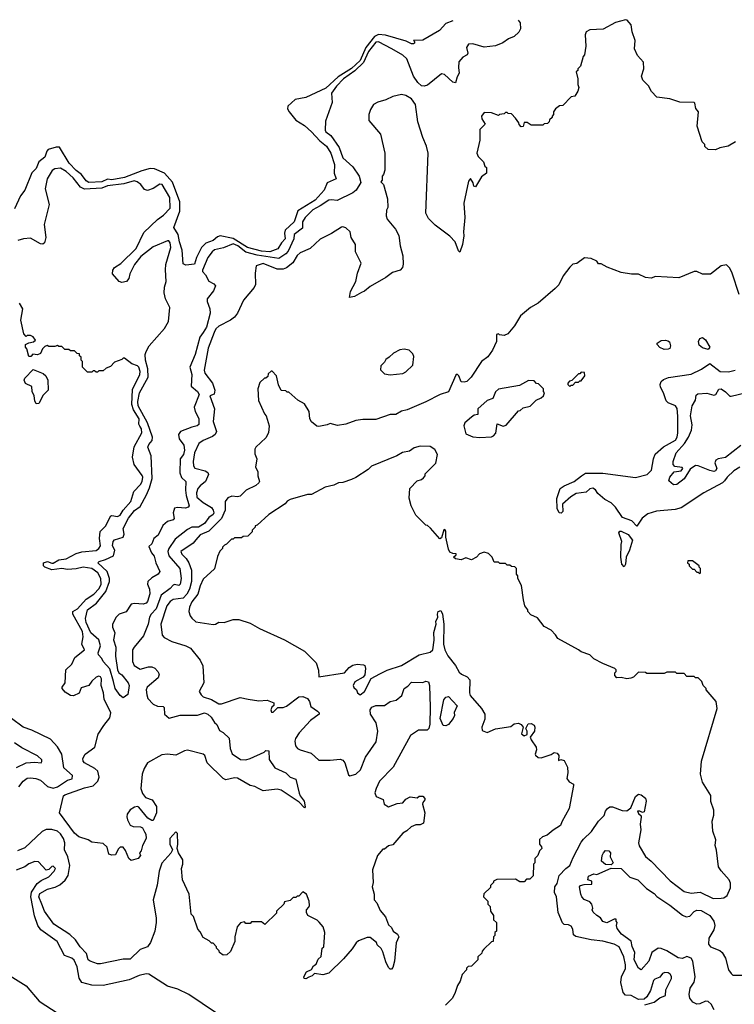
# Model space of a CAD drawing. Extents: x 2210602 to 2357277, y 510288 to 673808.
# Tile 436 of 464: x 2301990 to 2306997, y 662763 to 669660. Entities that reach past the tile are written whole.
import ezdxf

# ---------------------------------------------------------------- set-up
doc = ezdxf.new("R2010")
doc.units = 0

msp = doc.modelspace()

# ---------------------------------------------------------------- linework, layer by layer
at = {"layer": '0CON05XD'}
for points in [[(2305024.3, 669652.1), (2304975, 669633.8), (2304930.8, 669585), (2304815, 669516), (2304750, 669515), (2304757.5, 669507.5), (2304757.5, 669495), (2304749.3, 669490.7), (2304735, 669490), (2304698.8, 669508.8), (2304552.5, 669552.5), (2304505, 669556.5), (2304475, 669542.5), (2304415, 669465.4), (2304376, 669375), (2304315, 669318.4), (2304220.7, 669259.3), (2304135, 669179.4), (2303995, 669115.5), (2303919.3, 669100.7), (2303868, 669055), (2303867.5, 669035), (2303877.1, 669015), (2303925.3, 668955.3), (2303985, 668918.9), (2304034.5, 668875), (2304092.2, 668812.2), (2304138.9, 668775), (2304169.4, 668725), (2304196.9, 668645), (2304192.5, 668585), (2304207.5, 668545), (2304143.6, 668516.4), (2304123.8, 668465), (2304059.2, 668395), (2303939.1, 668320.9), (2303912.7, 668245), (2303849.6, 668185), (2303844.4, 668165), (2303850.9, 668125), (2303823.6, 668096.4), (2303798.5, 668055), (2303743.3, 668035), (2303685, 668037.5), (2303585, 668064.8), (2303485, 668126.6), (2303395, 668145.4), (2303375, 668138.2), (2303345, 668112.7), (2303294.8, 668095.2), (2303264.2, 668064.2), (2303229.6, 667995), (2303215, 667948.6), (2303155, 667941.1), (2303135, 667950), (2303129.4, 668045), (2303109.7, 668105), (2303101.2, 668155), (2303070.8, 668205), (2303112, 668318), (2303111.3, 668385), (2303061.1, 668521.1), (2303005, 668584.7), (2302935, 668615.6), (2302905, 668616.7), (2302845, 668602.4), (2302724, 668555), (2302635, 668539.3), (2302605, 668542.1), (2302565, 668524.7), (2302475, 668520.4), (2302455, 668531.9), (2302423.9, 668575), (2302385, 668603.5), (2302335.4, 668655), (2302267.8, 668767.8), (2302245, 668767.5), (2302190.4, 668749.6), (2302180.8, 668739.2), (2302165, 668698), (2302124.2, 668665), (2302105, 668617.5), (2302075, 668587.5), (2302026.7, 668465), (2301994.3, 668425.7), (2301953.8, 668335)], [(2305482, 669656.1), (2305496.9, 669636.9), (2305499.4, 669595), (2305487.1, 669572.9), (2305455, 669541.2), (2305415, 669526.7), (2305375, 669497.5), (2305325, 669476.7), (2305245, 669467.5), (2305165, 669490), (2305135, 669487.5), (2305120, 669465), (2305130, 669425), (2305126.1, 669413.9), (2305095, 669396.7), (2305067.5, 669365), (2305063.8, 669325), (2305070, 669285), (2305055, 669260), (2305043.3, 669216.7), (2305025, 669222.5), (2304967.1, 669275), (2304945, 669280), (2304848.1, 669201.9), (2304825, 669193.5), (2304805, 669196.1), (2304779.5, 669219.5), (2304750, 669265), (2304701.5, 669385), (2304675, 669410.5), (2304596.7, 669456.7), (2304505, 669504), (2304485, 669502.5), (2304435, 669436.4), (2304399.4, 669360.6), (2304338.8, 669301.2), (2304258.8, 669245), (2304210.8, 669195), (2304175.5, 669145), (2304179.3, 669080.7), (2304131.7, 668948.3), (2304129.4, 668885), (2304135, 668874.4), (2304169.1, 668849.1), (2304227.5, 668765), (2304255, 668692.9), (2304325, 668628.6), (2304367.6, 668565), (2304380.2, 668519.8), (2304347.1, 668465), (2304325, 668447.4), (2304215, 668394.6), (2304175, 668399.2), (2304155, 668395.4), (2304095.5, 668355), (2304045, 668329.2), (2303990, 668275), (2303972.5, 668245), (2303970.8, 668199.2), (2303913.8, 668156.2), (2303910.4, 668125), (2303870.8, 668039.2), (2303855, 668020), (2303805, 667988.2), (2303655, 668011.2), (2303575, 668032.4), (2303518.1, 668075), (2303485, 668089.6), (2303417.3, 668062.7), (2303355, 668047.3), (2303338.1, 668035), (2303308.5, 667995), (2303270, 667905), (2303270.6, 667895), (2303291.9, 667871.9), (2303315, 667828.1), (2303350, 667810), (2303360.8, 667795), (2303348.9, 667761.1), (2303302.7, 667705), (2303302.7, 667685), (2303321.8, 667635), (2303323.6, 667605), (2303298.2, 667505), (2303275, 667468.9), (2303251.6, 667435), (2303219.1, 667315), (2303182.1, 667225), (2303195.9, 667175), (2303191.9, 667091.9), (2303235.7, 667055), (2303246.7, 667035), (2303212.9, 666945), (2303218.5, 666915), (2303244.2, 666865.8), (2303246, 666825), (2303234.3, 666815.7), (2303195, 666806.7), (2303116.7, 666775), (2303103.3, 666755), (2303108.1, 666725), (2303139.1, 666679.1), (2303143.9, 666645), (2303137.1, 666615), (2303113.9, 666585), (2303111.4, 666485), (2303123.9, 666453.9), (2303154, 666425), (2303151.4, 666365), (2303156.6, 666326.6), (2303178, 666255), (2303170, 666245), (2303151.3, 666238.7), (2303095, 666242.2), (2303075, 666237.5), (2303064.5, 666205), (2303072, 666165), (2303064.3, 666155.7), (2303025, 666145.5), (2302993.9, 666116.1), (2302960.6, 666049.4), (2302930.5, 666025), (2302915, 665987.5), (2302895, 665970), (2302912.9, 665925), (2302931.7, 665901.7), (2302944.5, 665854.5), (2302970.8, 665795), (2302961.2, 665775), (2302915, 665751.2), (2302888.8, 665725), (2302886, 665705), (2302899.8, 665669.8), (2302902.6, 665637.4), (2302886.5, 665585), (2302875, 665573.5), (2302855, 665566.5), (2302795, 665570), (2302770, 665565), (2302736.8, 665513.2), (2302687.5, 665495), (2302665, 665473.8), (2302640.8, 665425), (2302640.8, 665405), (2302655.5, 665365), (2302646.5, 665315), (2302664.6, 665265), (2302662.2, 665202.2), (2302675.6, 665105), (2302683.8, 665085), (2302705, 665071.2), (2302750.8, 665015), (2302757.1, 664995), (2302747.3, 664932.7), (2302715, 664910), (2302692.9, 664925), (2302658.2, 664975), (2302647.9, 665025), (2302622.5, 665112.5), (2302573.8, 665165), (2302565.6, 665185.6), (2302541.2, 665211.2), (2302540, 665225), (2302556.9, 665275), (2302543.5, 665315), (2302489.1, 665365), (2302455, 665437.5), (2302450, 665465), (2302463.8, 665525), (2302527.1, 665572.9), (2302593.1, 665655), (2302619.7, 665725), (2302619.3, 665745), (2302602.3, 665795), (2302537.5, 665855), (2302546.2, 665865), (2302592.2, 665877.8), (2302646.7, 665903.3), (2302655.6, 665945), (2302641.2, 665975), (2302644.1, 666005.9), (2302655, 666015.6), (2302715, 666035.8), (2302722.1, 666055), (2302713.9, 666095), (2302751.9, 666168.1), (2302795, 666221.8), (2302835, 666248.8), (2302878.2, 666331.8), (2302900.3, 666379.7), (2302917.1, 666445), (2302911.2, 666605), (2302887.7, 666665), (2302893.8, 666685), (2302917.9, 666712.1), (2302921.2, 666735), (2302884.4, 666835), (2302820.7, 666955), (2302817.8, 666985), (2302828.5, 667045), (2302890, 667155), (2302887.9, 667215), (2302871.6, 667275), (2302870.2, 667315), (2302876.2, 667335), (2302897.2, 667375), (2303005, 667496.2), (2303033.3, 667545), (2303042.4, 667645), (2303011.6, 667705), (2303003.1, 667746.9), (2303004.3, 667785.7), (2303016.2, 667825), (2303012.3, 667907.7), (2303014.7, 667945), (2303048.2, 668065), (2303045, 668098), (2303035, 668110), (2303025, 668111.8), (2302925, 668069.4), (2302837.9, 668002.1), (2302794.3, 667945.7), (2302761.2, 667878.8), (2302753.9, 667846.1), (2302737.5, 667825), (2302705, 667820), (2302686.4, 667826.4), (2302640.7, 667880.7), (2302643.3, 667905), (2302655, 667923.3), (2302697.7, 667952.3), (2302805, 668056.2), (2302859.7, 668170.3), (2302955, 668260.8), (2302998.6, 668291.4), (2303045, 668340), (2303042.2, 668415), (2302989.2, 668505), (2302972.2, 668507.8), (2302925, 668477.5), (2302885, 668464.2), (2302865, 668470), (2302839.2, 668505), (2302814, 668525), (2302791.2, 668531.2), (2302719.5, 668510.5), (2302605, 668497.2), (2302565, 668480.7), (2302445, 668472.4), (2302416.8, 668486.8), (2302365, 668552.5), (2302315, 668596.2), (2302275, 668618.9), (2302235, 668615.6), (2302217.4, 668602.6), (2302183.3, 668545), (2302167.5, 668475), (2302197.5, 668365), (2302160.8, 668225), (2302173.3, 668135), (2302163, 668097), (2302151.7, 668088.3), (2302135, 668090), (2302065, 668130), (2302015.9, 668125.9), (2301975.7, 668114.3)], [(2307005, 668803.3), (2306955, 668773.3), (2306895, 668762.5), (2306865, 668747.5), (2306815, 668750), (2306791.7, 668771.7), (2306790, 668785), (2306772.5, 668805), (2306737.5, 668915), (2306747.5, 669015), (2306728.3, 669038.3), (2306720, 669075), (2306715, 669080), (2306615, 669082.5), (2306545, 669106.7), (2306455, 669117.5), (2306417.7, 669157.7), (2306397.1, 669197.1), (2306356.4, 669236.4), (2306347.5, 669265), (2306362.5, 669315), (2306361.7, 669361.7), (2306320, 669410), (2306297.5, 669455), (2306302.5, 669515), (2306281.2, 669575), (2306273.9, 669623.9), (2306246.4, 669656.4), (2306235, 669660), (2306165, 669639.2), (2306077.3, 669592.7), (2305985, 669588.8), (2305960, 669575), (2305951.2, 669555), (2305956.7, 669475), (2305947, 669413), (2305938.3, 669401.7), (2305920, 669335), (2305900, 669315), (2305900, 669305), (2305890, 669295), (2305900, 669245), (2305900, 669205), (2305907.5, 669185), (2305901.7, 669158.3), (2305880, 669125), (2305855, 669120), (2305795, 669060), (2305773, 669057), (2305743.6, 669036.4), (2305730, 669015), (2305730, 668995), (2305720, 668985), (2305720, 668975), (2305701.7, 668958.3), (2305700, 668945), (2305688.3, 668931.7), (2305665, 668930), (2305655, 668920), (2305575, 668920), (2305545, 668940), (2305525, 668940), (2305518.3, 668911.7), (2305505, 668910), (2305490, 668925), (2305488.3, 668938.3), (2305465, 668970)], [(2305465, 668970), (2305435, 669000), (2305413, 669003), (2305405, 669010), (2305395, 669010), (2305385, 669000), (2305353, 668997), (2305345, 668990), (2305296.4, 669006.4), (2305245, 669010), (2305225.8, 668985), (2305227.5, 668965), (2305250.7, 668929.3), (2305215, 668890), (2305213.3, 668815), (2305192.5, 668725), (2305201.7, 668701.7), (2305240, 668665), (2305250, 668635), (2305260, 668625), (2305260, 668585), (2305225, 668560), (2305185, 668490), (2305173, 668493), (2305167, 668517), (2305148.3, 668548.3), (2305135, 668530), (2305102.5, 668375), (2305108, 668275), (2305098.8, 668175), (2305101.2, 668145), (2305093.3, 668085), (2305075, 668032.5), (2305065, 668040), (2305042.5, 668105), (2305005, 668142.5), (2304900.5, 668220.5), (2304855, 668267.5), (2304836.7, 668305), (2304853.3, 668725), (2304841.2, 668775), (2304814.2, 668834.2), (2304778.9, 668945), (2304763.8, 669065), (2304735.9, 669105.9), (2304695, 669130), (2304665, 669136.7), (2304605, 669122.5), (2304555, 669097.5), (2304498.3, 669081.7), (2304470, 669065), (2304448.3, 669031.7), (2304437.5, 668995), (2304437.5, 668955), (2304517, 668857), (2304547.5, 668725), (2304547.5, 668605), (2304540, 668575), (2304530, 668565), (2304530, 668535), (2304520, 668525), (2304540, 668505), (2304567.5, 668405), (2304570, 668345), (2304560, 668325), (2304556.7, 668285), (2304565, 668262.5), (2304622.7, 668192.7), (2304647.4, 668147.4), (2304655.8, 668075), (2304674.2, 668005), (2304677.3, 667947.3), (2304672.5, 667925), (2304655, 667906), (2304601.7, 667888.3), (2304555, 667854.2), (2304445, 667790), (2304405, 667757.5), (2304385, 667749.5), (2304335, 667720), (2304300, 667715), (2304308.8, 667755), (2304345.8, 667825), (2304358, 667885), (2304382.5, 667955), (2304342.5, 668035), (2304342.5, 668085), (2304313.3, 668135), (2304306.7, 668175), (2304275, 668202.5), (2304255, 668210), (2304245, 668207.5), (2304175, 668162.5), (2304096.4, 668123.6), (2304025, 668057.5), (2303955, 668027.5), (2303935, 668008.8), (2303903.2, 667956.8), (2303859.1, 667920.9), (2303835, 667912.9), (2303795, 667911.5), (2303695, 667951.4), (2303647.5, 667935), (2303640, 667885), (2303642.5, 667805), (2303632.5, 667785), (2303557.5, 667695), (2303516.7, 667605), (2303493.9, 667576.1), (2303467.5, 667555), (2303385, 667512), (2303365, 667494), (2303352.2, 667467.8), (2303310.6, 667359.4), (2303282.5, 667205), (2303286.7, 667185), (2303340, 667115), (2303357.1, 667065), (2303352.7, 667037.3), (2303322.9, 667025), (2303355.5, 666935), (2303345.8, 666844.2), (2303369.4, 666775), (2303360, 666755), (2303340.7, 666739.3), (2303275, 666712.5), (2303245, 666692), (2303214.4, 666625), (2303204.4, 666565), (2303208.6, 666535), (2303218.1, 666518.1), (2303289.8, 666499.8), (2303307.5, 666487.5), (2303312.5, 666475), (2303292.9, 666425), (2303254.2, 666395.8), (2303238.2, 666375), (2303229.2, 666345), (2303230, 666315), (2303275, 666277.3), (2303333.7, 666243.7), (2303346, 666225), (2303349.6, 666205), (2303344.5, 666195), (2303315, 666173.9), (2303285, 666131.2), (2303243.7, 666106.3), (2303195, 666104.2), (2303165, 666089.7), (2303078.7, 666021.3), (2303034.5, 665955), (2303028.5, 665935), (2303035.9, 665905), (2303111.8, 665815), (2303121.5, 665745), (2303115, 665706.7), (2303105, 665697.5), (2303075, 665704.4), (2303065, 665699.4), (2303043.9, 665676.1), (2302980.9, 665629.1), (2302947.1, 665532.9), (2302910.6, 665495), (2302900, 665475), (2302890.5, 665425), (2302858, 665345), (2302791.2, 665265), (2302781.2, 665245), (2302780, 665165), (2302792, 665135), (2302835, 665110), (2302892.4, 665127.6), (2302916.8, 665126.8), (2302936.8, 665116.8), (2302958.8, 665095), (2302966.2, 665075), (2302960.5, 665049.5), (2302882, 664985), (2302877.1, 664965), (2302880.7, 664930.7), (2302888.6, 664905), (2302926.2, 664865), (2302955, 664850.8), (2302995, 664848.8), (2303001.2, 664841.2), (2303004, 664795), (2303036.4, 664766.4), (2303115, 664787.1), (2303235, 664788.5), (2303285, 664804.4), (2303308, 664795), (2303331.2, 664775), (2303355.9, 664735.9), (2303372.1, 664722.1), (2303390.9, 664680.9), (2303415, 664667.1), (2303457.1, 664627.1), (2303464.2, 664555), (2303478.3, 664518.3), (2303537.9, 664477.9), (2303575, 664475.7), (2303605, 664484.3), (2303702, 664528), (2303715, 664540), (2303735, 664537.5), (2303738.3, 664478.3), (2303778.8, 664418.8), (2303853.8, 664385), (2303885, 664353.8), (2303925, 664340), (2303947.5, 664242.5), (2303955, 664222.5), (2303983.3, 664185), (2303990, 664145), (2303985, 664140), (2303948, 664178), (2303823.2, 664263.2), (2303795, 664270), (2303695, 664258.9), (2303662.9, 664275), (2303638.1, 664288.1), (2303605, 664295.5), (2303515, 664347.5), (2303495, 664350), (2303435, 664335.8), (2303415, 664344), (2303303.8, 664453.8), (2303286, 664505), (2303275, 664515.8), (2303165, 664542.5), (2303145, 664538.9), (2303085, 664508.1), (2303025, 664514.6), (2302985, 664510.5), (2302886.4, 664453.6), (2302861.9, 664415), (2302848.9, 664375), (2302839.4, 664275), (2302849.7, 664239.7), (2302871.1, 664211.1), (2302917.5, 664195), (2302949.2, 664149.2), (2302948.8, 664105), (2302925, 664050), (2302915, 664050), (2302887, 664067), (2302825, 664143.3), (2302815, 664148), (2302795, 664144), (2302765, 664124), (2302744, 664095), (2302740, 664075), (2302744.2, 664055), (2302765, 664018), (2302785, 664007.5), (2302837, 664007), (2302849.3, 663999.3), (2302865, 663970), (2302873.3, 663955), (2302876.1, 663923.9), (2302851.2, 663875), (2302841.7, 663838.3), (2302830, 663825), (2302837.5, 663805), (2302820, 663785), (2302770.7, 663770.7), (2302753.9, 663783.9), (2302730.7, 663840.7), (2302715, 663862.5), (2302695, 663862.5), (2302680.7, 663849.3), (2302660, 663810), (2302635, 663807.5), (2302613.3, 663815), (2302602.5, 663862.5), (2302575, 663890), (2302495, 663897.5), (2302470, 663915), (2302405, 663936.7), (2302375, 663961.2), (2302268, 664105), (2302297.7, 664222.3), (2302305, 664231.2), (2302445, 664278.6), (2302505, 664292.9), (2302537.1, 664325), (2302546.7, 664355), (2302537.1, 664395), (2302515.4, 664415.4), (2302443.2, 664453.2), (2302433.8, 664465), (2302432, 664485), (2302447.5, 664515), (2302516.7, 664565), (2302538.8, 664655), (2302578.8, 664715), (2302621.2, 664768.8), (2302628, 664805), (2302580.8, 664900.8), (2302576.9, 664945), (2302560, 664995), (2302563.6, 665043.6), (2302555, 665056.7), (2302545, 665061.2), (2302525, 665053.3), (2302495, 665026), (2302474.5, 664995.5), (2302421.1, 664978.9), (2302406.6, 664943.4), (2302367.3, 664922.7), (2302345, 664926), (2302308.3, 664948.3), (2302288, 664975), (2302288, 664985), (2302307.5, 665015), (2302314.2, 665105), (2302355.4, 665144.6), (2302377.2, 665192.8), (2302443, 665247), (2302424.2, 665285), (2302434, 665336), (2302430.3, 665375), (2302361.2, 665495), (2302361.2, 665515), (2302395, 665533.8), (2302455, 665600.8), (2302510, 665635), (2302547.7, 665675), (2302561.5, 665705), (2302557.9, 665745), (2302536.5, 665785), (2302495, 665815.3), (2302435, 665824.6), (2302385, 665812.2), (2302325, 665809.5), (2302285, 665816.7), (2302215, 665805.8), (2302166, 665825), (2302155.8, 665835), (2302155.7, 665854.3), (2302185, 665865.6), (2302215, 665852.5), (2302225, 665854), (2302264.3, 665875.7), (2302315, 665884), (2302385, 665920), (2302425, 665931.4), (2302525, 665941.4), (2302543.8, 665955), (2302556.7, 665975), (2302550, 666025), (2302554.2, 666075), (2302592.5, 666115), (2302625, 666181.4), (2302635, 666187.1), (2302675, 666179.5), (2302695, 666190), (2302714.5, 666225), (2302769.2, 666285), (2302788.8, 666355), (2302837.1, 666405), (2302848.6, 666425), (2302852, 666455), (2302847.3, 666467.3), (2302791.4, 666545), (2302779.5, 666595), (2302791.1, 666668.9), (2302845.6, 666765), (2302843.3, 666793.3), (2302832.7, 666812.7), (2302825.6, 666825.6), (2302827.1, 666865), (2302786.8, 666926.8), (2302775.3, 666965.3), (2302781.4, 667068.6), (2302832, 667175), (2302833.6, 667196.4), (2302825, 667226.2), (2302815, 667236.2), (2302775, 667250), (2302725, 667290), (2302715, 667290), (2302705, 667280), (2302655, 667260), (2302625, 667230), (2302595, 667220), (2302575, 667200), (2302545, 667200), (2302535, 667190), (2302525, 667190), (2302515, 667200), (2302505, 667200), (2302495, 667190), (2302465, 667190), (2302430, 667225), (2302430, 667265), (2302420, 667275), (2302420, 667295), (2302410, 667305), (2302408.3, 667318.3), (2302391.7, 667321.7), (2302375, 667340), (2302345, 667340), (2302335, 667350), (2302305, 667350), (2302285, 667370), (2302265, 667370), (2302255, 667377.5), (2302235, 667370), (2302195, 667370), (2302183, 667377), (2302165, 667370), (2302150, 667355), (2302135, 667322.5), (2302115, 667313.3), (2302083, 667317), (2302068.3, 667301.7), (2302055, 667300), (2302040, 667355), (2302030, 667365), (2302030, 667385), (2302053, 667397), (2302087, 667403), (2302100, 667415), (2302085, 667437.5), (2302065, 667447.5), (2302043, 667447), (2302035, 667440), (2302018.3, 667458.3), (2301997.5, 667555), (2302012.5, 667635), (2301987.5, 667675)], [(2307032.5, 667735), (2306982.5, 667885), (2306965, 667920), (2306941.7, 667941.7), (2306905, 667936.7), (2306831.7, 667878.3), (2306775, 667876.7), (2306735, 667896.7), (2306717, 667897), (2306608.3, 667851.7), (2306445, 667860), (2306415, 667850), (2306375, 667853.3), (2306325, 667876.7), (2306277, 667877), (2306205, 667890), (2306106.4, 667926.4), (2306065, 667950), (2306045, 667950), (2306035, 667967.5), (2305995, 667987.5), (2305947, 667993), (2305895, 667953.3), (2305865, 667947.5), (2305845, 667927.5), (2305797.5, 667865), (2305768.3, 667801.7), (2305742, 667778), (2305623.3, 667675), (2305570, 667645), (2305500, 667585), (2305456.7, 667515), (2305410.5, 667459.5), (2305385, 667448), (2305352.5, 667452.5), (2305345, 667460), (2305330, 667455), (2305330, 667405), (2305303.8, 667345), (2305270.9, 667299.1), (2305225, 667266.7), (2305154.1, 667155.9), (2305123.6, 667126.4), (2305105, 667120), (2305083.9, 667123.9), (2305066.7, 667165), (2305055, 667177.5), (2305045, 667170), (2304995, 667053.3), (2304936.4, 667033.6), (2304835, 666982.5), (2304705, 666927.5), (2304665, 666917.5), (2304625, 666893.3), (2304585, 666893.8), (2304485, 666860), (2304395, 666860), (2304345, 666852.5), (2304275, 666827.5), (2304217, 666817), (2304165, 666832.5), (2304145, 666822.5), (2304085, 666810), (2304073, 666813), (2304033.6, 666843.6), (2304022.5, 666865), (2304017.5, 666915), (2303985, 666970), (2303940, 666995), (2303875, 667050), (2303865, 667050), (2303855, 667060), (2303821.7, 667061.7), (2303803, 667103), (2303790, 667165), (2303758.3, 667198.3), (2303751.7, 667198.3), (2303731.7, 667178.3), (2303728.3, 667161.7), (2303715, 667150), (2303705, 667150), (2303671.7, 667118.3), (2303657.5, 667075), (2303663, 666993), (2303705, 666900), (2303717.5, 666885), (2303737.5, 666815), (2303732.5, 666765), (2303715, 666730), (2303643.6, 666666.4), (2303638.3, 666651.7), (2303638.3, 666618.3), (2303652.5, 666585), (2303642.5, 666525), (2303657.5, 666495), (2303657.5, 666465), (2303670, 666425), (2303666.7, 666415), (2303645, 666396.2), (2303575.7, 666364.3), (2303535, 666321.5), (2303515, 666317.5), (2303477.2, 666322.8), (2303449.1, 666310.9), (2303430, 666285), (2303429.6, 666225), (2303403.4, 666166.6), (2303315, 666076.4), (2303255, 666050.4), (2303223.3, 666016.7), (2303205, 665994.2), (2303120, 665935), (2303125, 665916.7), (2303156.8, 665886.8), (2303175.9, 665855.9), (2303193.1, 665805), (2303193.5, 665725), (2303179.5, 665670.5), (2303160.6, 665635), (2303135, 665606.8), (2303065, 665598), (2303044.5, 665585), (2303020, 665555), (2302978.6, 665425), (2302988.3, 665348.3), (2303001.2, 665331.2), (2303055, 665303.8), (2303155, 665273.3), (2303187.3, 665257.3), (2303253.6, 665173.6), (2303273, 665133), (2303280, 665015), (2303247.5, 664955), (2303260.7, 664930.7), (2303276.4, 664916.4), (2303335, 664896.9), (2303385, 664866.9), (2303405, 664868.6), (2303535, 664911.9), (2303590.3, 664900.3), (2303665, 664888.8), (2303723, 664893), (2303770, 664875), (2303770, 664855), (2303757.5, 664845), (2303750, 664825), (2303755, 664810), (2303765, 664810), (2303798.3, 664841.7), (2303835, 664842), (2303859.7, 664850.3), (2303945, 664916), (2303975, 664920), (2304006.7, 664905), (2304020, 664885), (2304029.3, 664849.3), (2304076.4, 664816.4), (2304087.5, 664805), (2304087.5, 664795), (2304028.6, 664751.4), (2303948.6, 664665), (2303922.5, 664625), (2303918.1, 664605), (2303923, 664573), (2303935.7, 664555.7), (2303955, 664545.8), (2304033.2, 664523.2), (2304085, 664473.8), (2304165, 664472.5), (2304235, 664480), (2304255, 664472.5), (2304267.5, 664455), (2304295, 664370), (2304303.6, 664363.6), (2304345, 664376), (2304377.5, 664405), (2304411.9, 664495), (2304487.9, 664602.1), (2304500, 664675), (2304487.5, 664735), (2304447.5, 664795), (2304446.7, 664825), (2304457.5, 664845), (2304485, 664856.2), (2304545, 664856.2), (2304585, 664883.3), (2304627, 664893), (2304666.7, 664925), (2304684.2, 664975.8), (2304708.8, 664991.2), (2304735, 665020), (2304815, 665017.5), (2304835, 665026.7), (2304855, 665022.5), (2304862, 664995), (2304867.1, 664845), (2304864.5, 664725), (2304856.7, 664695), (2304845, 664682.9), (2304785, 664684.3), (2304729.2, 664645), (2304606.3, 664423.7), (2304512, 664325), (2304486.7, 664275), (2304478.8, 664245), (2304488.3, 664218.3), (2304536.4, 664196.4), (2304544.2, 664164.2), (2304575, 664146.7), (2304635, 664170), (2304675, 664173.8), (2304695, 664200), (2304725, 664216.2), (2304775, 664210), (2304788.3, 664221.7), (2304815, 664220), (2304828.8, 664205), (2304828.8, 664195), (2304815, 664177.5), (2304812, 664165), (2304828.1, 664105), (2304818.8, 664031.2), (2304795, 664020), (2304765, 664020), (2304733.9, 664006.1), (2304703, 663977), (2304675, 663962.5), (2304605, 663880), (2304575, 663872.5), (2304545, 663850), (2304535, 663850), (2304497.5, 663805), (2304462.5, 663705), (2304467.5, 663615), (2304460, 663585), (2304473.3, 663535), (2304473.3, 663495), (2304493.6, 663473.6), (2304515, 663420), (2304552.5, 663375), (2304575, 663320), (2304595, 663300), (2304607.5, 663275), (2304637.5, 663255), (2304647.5, 663235), (2304627, 663193), (2304616.7, 663065), (2304605, 663020), (2304595, 663010), (2304585, 663010), (2304575, 663020), (2304555, 663060), (2304535, 663130), (2304523, 663153), (2304495, 663180), (2304490, 663195), (2304445, 663230), (2304425, 663230), (2304365, 663207.5), (2304347, 663193), (2304319.3, 663150.7), (2304259.3, 663080.7), (2304155, 662980), (2304115, 662970), (2304055, 662977.5), (2304038.3, 662961.7), (2304015, 662952), (2303995, 662941.2), (2303984.1, 662944.1), (2303980, 662955), (2304000.6, 662989.4), (2304034, 663006), (2304048.8, 663031.2), (2304067.5, 663045), (2304081.7, 663078.3), (2304101.7, 663098.3), (2304110, 663155), (2304120, 663165), (2304127.5, 663265), (2304116.1, 663306.1), (2304089.3, 663339.3), (2304075, 663352.5), (2304010, 663385), (2304000, 663405), (2304000, 663425), (2304017, 663443), (2304020, 663455), (2304017.5, 663485), (2304000, 663535), (2303975, 663550), (2303945, 663520), (2303935, 663520), (2303925, 663510), (2303905, 663510), (2303885, 663490), (2303845, 663480), (2303840, 663465), (2303790, 663415), (2303788.3, 663401.7), (2303707, 663323), (2303685, 663340), (2303615, 663340), (2303605, 663330), (2303575, 663330), (2303565, 663340), (2303537, 663333), (2303513.3, 663305), (2303497.5, 663235), (2303496.4, 663203.6), (2303467, 663133), (2303441.7, 663108.3), (2303415, 663107.5), (2303390, 663125), (2303387, 663137), (2303370, 663155), (2303370, 663165), (2303345, 663190), (2303335, 663190), (2303317, 663207), (2303275, 663230), (2303255, 663270), (2303238.3, 663288.3), (2303207, 663377), (2303192.5, 663395), (2303177.5, 663535), (2303130, 663635), (2303122.5, 663715), (2303132.5, 663745), (2303132.5, 663775), (2303103, 663823), (2303092.5, 663855), (2303097.5, 663885), (2303095, 663960)], [(2306505, 667348.8), (2306475, 667363.8), (2306457.5, 667385), (2306457.5, 667395), (2306485, 667413.3), (2306515, 667416.2), (2306530.7, 667410.7), (2306542.5, 667402.5), (2306550, 667375), (2306545, 667357.5), (2306535, 667351.2), (2306505, 667348.8)], [(2306815, 667350), (2306775, 667362.5), (2306751.2, 667381.2), (2306746.2, 667405), (2306755, 667426.7), (2306775, 667433.3), (2306795, 667416.7), (2306826, 667365), (2306815, 667350)], [(2304585, 667172.5), (2304675, 667182.5), (2304695, 667192.5), (2304745, 667240), (2304751.7, 667301.7), (2304745, 667320), (2304720, 667345), (2304685, 667352.5), (2304653, 667347), (2304610, 667325), (2304580, 667295), (2304555, 667280), (2304545, 667260), (2304520, 667235), (2304518.3, 667208.3), (2304545, 667180), (2304585, 667172.5)], [(2307035, 666524.3), (2306995, 666498.9), (2306947.1, 666455), (2306929.6, 666430.4), (2306914.2, 666415), (2306784.5, 666345.5), (2306625, 666240.6), (2306581.9, 666228.1), (2306452, 666218), (2306391.7, 666198.3), (2306351.2, 666168.8), (2306315, 666112.5), (2306278.7, 666148.7), (2306213.1, 666173.1), (2306164, 666245), (2306135, 666276), (2306089.5, 666299.5), (2306040.3, 666340.3), (2306025, 666366.7), (2306005, 666377.5), (2305985, 666373.8), (2305958.8, 666351.2), (2305888.3, 666341.7), (2305852.1, 666317.9), (2305794.2, 666265.8), (2305796, 666215), (2305785, 666204), (2305770, 666205), (2305756, 666235), (2305754, 666305), (2305776.7, 666375), (2305805, 666395.8), (2305875.7, 666424.3), (2305926.4, 666463.6), (2305955, 666482.5), (2306075, 666484.4), (2306305, 666453.5), (2306387.5, 666475), (2306418, 666505), (2306431.4, 666585), (2306443.7, 666616.3), (2306501.5, 666668.5), (2306585, 666714.5), (2306596, 666735), (2306601.2, 666765), (2306602.2, 666882.2), (2306596.7, 666936.7), (2306585, 666955.8), (2306535, 666976), (2306520.3, 666990.3), (2306502, 667045), (2306480, 667085), (2306478, 667105), (2306486, 667125), (2306501.3, 667138.7), (2306535.8, 667154.2), (2306695, 667175.8), (2306768.3, 667211.7), (2306825, 667252.5), (2306897.5, 667195), (2306956.6, 667193.4), (2307004.4, 667205.6)], [(2302105, 666970), (2302095, 666990), (2302091.2, 667025), (2302076.7, 667055), (2302075, 667090), (2302030.7, 667110.7), (2302020, 667135), (2302025, 667150), (2302085, 667210), (2302155, 667182.5), (2302172.5, 667165), (2302186.7, 667135), (2302190, 667065), (2302155, 667030), (2302125, 666972.5), (2302105, 666970)], [(2305845, 667090), (2305855, 667100), (2305865, 667100), (2305885, 667120), (2305905, 667120), (2305915, 667130), (2305925, 667130), (2305950, 667165), (2305948.3, 667188.3), (2305925, 667190), (2305915, 667180), (2305905, 667180), (2305858.3, 667131.7), (2305841.7, 667128.3), (2305830, 667115), (2305830, 667105), (2305845, 667090)], [(2305215, 666733.3), (2305295, 666737.5), (2305310, 666745), (2305326.4, 666763.6), (2305335, 666830), (2305377, 666813), (2305399.3, 666820.7), (2305485, 666920), (2305497, 666923), (2305518.3, 666941.7), (2305567, 666953), (2305610, 666995), (2305645, 667010), (2305660, 667025), (2305667.5, 667045), (2305660, 667055), (2305660, 667075), (2305625, 667110), (2305611.7, 667111.7), (2305595, 667130), (2305555, 667132.5), (2305491.7, 667098.3), (2305345, 667072.5), (2305325, 667052.5), (2305305, 667007.5), (2305265, 666992.5), (2305200, 666935), (2305200, 666895), (2305175, 666890), (2305155, 666876.7), (2305110, 666835), (2305102.5, 666815), (2305115, 666760), (2305165, 666737.5), (2305215, 666733.3)], [(2307043.3, 666676.7), (2306935, 666593.1), (2306885, 666584.5), (2306867.1, 666575), (2306861.5, 666555), (2306875.6, 666515), (2306865, 666500), (2306855, 666496), (2306825, 666501.2), (2306745, 666535.6), (2306725, 666537.1), (2306687.8, 666512.2), (2306645.6, 666444.4), (2306595, 666403.1), (2306570.9, 666400.9), (2306539.5, 666429.5), (2306544.6, 666455.4), (2306575, 666493.8), (2306625, 666498.8), (2306637.5, 666515), (2306632.5, 666522.5), (2306581.2, 666531.2), (2306570, 666545), (2306569.4, 666565), (2306590, 666625), (2306648.3, 666691.7), (2306675.5, 666734.5), (2306696.9, 666785), (2306701.2, 666821.2), (2306690, 666885), (2306702.9, 666955), (2306725.8, 666995), (2306729.3, 667030.7), (2306741.7, 667038.3), (2306805, 667043.8), (2306855, 667028.8), (2306868.8, 667035), (2306888.8, 667071.2), (2306905, 667073.8), (2306935, 667054), (2306965, 667023.8), (2306975, 667022), (2307081.7, 667048.3)], [(2306371.2, 662758.8), (2306435, 662776.7), (2306475, 662807.5), (2306516.1, 662823.9), (2306517.5, 662865), (2306556.4, 662943.6), (2306557, 662957), (2306547.5, 662975), (2306535, 662982.5), (2306510, 662985), (2306495, 662977.5), (2306476.7, 662953.3), (2306440.5, 662939.5), (2306431.2, 662928.8), (2306410.3, 662859.7), (2306384.3, 662815.7), (2306365, 662798.8), (2306325, 662795.8), (2306275, 662824.3), (2306235, 662826), (2306218.8, 662845), (2306201.2, 662915), (2306206.2, 662955), (2306235, 663012.5), (2306235, 663040), (2306224, 663095), (2306190, 663165), (2306155, 663183.3), (2306075, 663205.5), (2305995, 663213.6), (2305886.9, 663236.9), (2305870.6, 663250.6), (2305865, 663290), (2305855, 663310), (2305835, 663319.4), (2305805, 663322), (2305793, 663333), (2305764, 663405), (2305752.5, 663515), (2305737.5, 663545), (2305740, 663585), (2305755, 663610), (2305771.2, 663665), (2305816.2, 663713.8), (2305845.4, 663735), (2305868.5, 663791.5), (2305925, 663898), (2305940.2, 663919.8), (2305997.8, 663972.2), (2306046.4, 664045), (2306085.7, 664085), (2306094.2, 664115), (2306108, 664135), (2306125, 664145.5), (2306145, 664146.5), (2306211.1, 664121.1), (2306245, 664118.1), (2306271.5, 664138.5), (2306305, 664218.8), (2306325, 664233.8), (2306345, 664230), (2306375, 664206), (2306378.9, 664185), (2306365, 664111.2), (2306355, 664106.2), (2306335, 664115.8), (2306320, 664115), (2306325, 664098.8), (2306344, 664084), (2306344.3, 664074.3), (2306337.6, 664025), (2306342.9, 663985), (2306326.5, 663895), (2306331.8, 663871.8), (2306375, 663797.5), (2306415, 663765.6), (2306548.3, 663628.3), (2306645, 663553.1), (2306695, 663541.9), (2306759.3, 663549.3), (2306850, 663505), (2306905, 663506.7), (2306925, 663507.5), (2306947.5, 663525), (2306971.7, 663578.3), (2306971.7, 663611.7), (2306962.5, 663635), (2306905, 663697.5), (2306887.5, 663725), (2306873, 663843), (2306863.3, 663875), (2306867.5, 663915), (2306847.5, 663975), (2306843.3, 664045), (2306853, 664087), (2306853, 664123), (2306833.6, 664183.6), (2306832.5, 664225), (2306775, 664320), (2306761.2, 664375), (2306768, 664465), (2306877.5, 664835), (2306870, 664885), (2306800, 664965), (2306800, 664975), (2306780, 664995), (2306770, 665025), (2306745, 665050), (2306725, 665050), (2306715, 665060), (2306665, 665060), (2306645, 665080), (2306595, 665080), (2306585, 665090), (2306525, 665090), (2306505, 665080), (2306385, 665080), (2306375, 665087.5), (2306325, 665090), (2306290, 665055), (2306271.7, 665048.3), (2306245, 665042.5), (2306205, 665052.5), (2306175, 665050), (2306160, 665065), (2306160, 665085), (2306170, 665095), (2306170, 665105), (2306160, 665115), (2306075, 665150), (2306013, 665183), (2305985, 665210), (2305925, 665232.5), (2305906.4, 665246.4), (2305760, 665325), (2305745, 665350), (2305713, 665383), (2305665, 665410), (2305619.3, 665469.3), (2305571.7, 665491.7), (2305550, 665515), (2305550, 665525), (2305530, 665555), (2305520, 665595), (2305507, 665697), (2305480, 665745), (2305480, 665765), (2305470, 665775), (2305470, 665815), (2305458.3, 665828.3), (2305435, 665830), (2305425, 665840), (2305405, 665840), (2305395, 665850), (2305355, 665850), (2305345, 665860), (2305315, 665860), (2305300, 665895), (2305275, 665920), (2305245, 665930), (2305211.7, 665918.3), (2305190, 665895), (2305155, 665876.7), (2305115, 665890), (2305083, 665877), (2305043, 665883), (2305030, 665895), (2305048.3, 665911.7), (2305048.3, 665918.3), (2305025, 665920), (2305005, 665930), (2304995, 665950), (2304976.7, 666035), (2304976.4, 666076.4), (2304968.3, 666088.3), (2304963, 666087), (2304945, 666030), (2304933, 666023), (2304868.3, 666098.3), (2304847, 666117), (2304835, 666120), (2304765, 666190), (2304732.5, 666255), (2304718.3, 666308.3), (2304723, 666377), (2304775, 666430), (2304805, 666440), (2304818.3, 666451.7), (2304830, 666465), (2304831.7, 666478.3), (2304907, 666553), (2304917.5, 666615), (2304898.3, 666648.3), (2304865, 666670), (2304795, 666672.5), (2304755, 666660), (2304721.7, 666638.3), (2304672.7, 666627.3), (2304632.5, 666605), (2304455, 666532.5), (2304430.7, 666509.3), (2304346.2, 666453.8), (2304315, 666440), (2304255, 666418.8), (2304224.2, 666415.8), (2304191.2, 666398.8), (2304130, 666385), (2304035, 666333.8), (2304007, 666333), (2303885, 666300), (2303863.6, 666286.4), (2303850.7, 666269.3), (2303735, 666193.3), (2303655, 666120), (2303640, 666115), (2303640, 666105), (2303620, 666085), (2303618.3, 666071.7), (2303588.3, 666041.7), (2303555, 666040), (2303545, 666030), (2303495, 666030), (2303485, 666020), (2303475, 666020), (2303440, 665985), (2303425, 665980), (2303410, 665965), (2303410, 665955), (2303393, 665937), (2303375, 665900), (2303355.8, 665814.2), (2303275, 665740), (2303254.3, 665695), (2303237.1, 665635), (2303195, 665581.2), (2303179.2, 665545), (2303174, 665515), (2303184, 665485), (2303195, 665466.7), (2303225, 665442), (2303345, 665422.5), (2303362.5, 665425), (2303385, 665440), (2303423, 665437), (2303485, 665457.5), (2303525, 665457.5), (2303605, 665432.5), (2303670, 665395), (2303846.1, 665316.1), (2303985, 665237.5), (2304067.5, 665155), (2304083, 665103), (2304087, 665057), (2304265, 665083.8), (2304297.4, 665122.6), (2304325, 665139.1), (2304355, 665146.2), (2304400, 665140), (2304408, 665135), (2304413.9, 665116.1), (2304408.6, 665071.4), (2304395.6, 665054.4), (2304338.8, 665021.2), (2304326.7, 664995), (2304331.7, 664981.7), (2304350, 664965), (2304356.7, 664945), (2304375, 664930), (2304405, 664953.8), (2304453.3, 665045), (2304512.5, 665077.5), (2304565, 665103.6), (2304665, 665136), (2304790.2, 665209.8), (2304865, 665229.5), (2304884.3, 665245), (2304894.4, 665314.4), (2304892.7, 665367.3), (2304908.8, 665425), (2304906.7, 665445), (2304920, 665475), (2304917.5, 665495), (2304923.3, 665515), (2304941.7, 665521.7), (2304953.3, 665495), (2304961.4, 665425), (2304960.4, 665285), (2304969.5, 665245), (2304990.4, 665205), (2305044.4, 665135), (2305068.3, 665088.3), (2305085, 665074.4), (2305125, 665056.7), (2305143.3, 665035), (2305141.5, 664945), (2305146.7, 664925), (2305225.3, 664835.3), (2305249.4, 664795), (2305250, 664760), (2305228.8, 664705), (2305231.7, 664681.7), (2305265, 664666.7), (2305325, 664692.5)], [(2306225, 665827.5), (2306208.8, 665845), (2306202, 665895), (2306204.1, 665984.1), (2306210, 666005), (2306189.2, 666065), (2306195, 666076.2), (2306205, 666078), (2306254.3, 666054.3), (2306284, 666015), (2306263.3, 665945), (2306240, 665895), (2306236, 665845), (2306225, 665827.5)], [(2306755, 665780), (2306760, 665785), (2306760, 665815), (2306750, 665825), (2306750, 665835), (2306705, 665870), (2306671.7, 665868.3), (2306670, 665855), (2306680, 665845), (2306680, 665835), (2306705, 665810), (2306715, 665810), (2306735, 665790), (2306745, 665790), (2306755, 665780)], [(2304975, 664713.3), (2304957, 664717), (2304937.1, 664765), (2304963.1, 664895), (2304975, 664913.3), (2304995, 664920), (2305055.9, 664854.1), (2305033.6, 664806.4), (2305036.7, 664785), (2305027.5, 664765), (2304995, 664723.3), (2304975, 664713.3)], [(2301984.4, 664285.6), (2302015, 664326.2), (2302043, 664347), (2302065, 664350), (2302103.9, 664343.9), (2302135, 664332), (2302185, 664287.5), (2302225, 664277.5), (2302255, 664286.8), (2302325, 664333.1), (2302357, 664343), (2302359.2, 664365), (2302298.9, 664418.9), (2302285.9, 664515.9), (2302255.8, 664565.8), (2302205, 664620), (2302073.9, 664683.9), (2302015, 664703.3), (2301932.5, 664765)], [(2305325, 664692.5), (2305431.7, 664708.3), (2305455, 664726.7), (2305485, 664731.2), (2305503.9, 664723.9), (2305517.5, 664705), (2305507, 664657), (2305525, 664643.3), (2305547, 664653), (2305546.4, 664676.4), (2305537.5, 664695), (2305553.6, 664726.4), (2305575, 664730), (2305595, 664717.5), (2305600, 664705), (2305597.5, 664675), (2305567.5, 664635), (2305573.3, 664615), (2305608.8, 664565), (2305611.2, 664545), (2305601.2, 664515), (2305605, 664507.5), (2305622.7, 664492.7), (2305645, 664490), (2305715, 664513.3), (2305735, 664526.2), (2305755, 664521.2), (2305766.7, 664505), (2305765, 664470), (2305782.5, 664477.5), (2305805, 664470), (2305827.5, 664425), (2305830, 664385), (2305823.6, 664343.6), (2305840.7, 664320.7), (2305870, 664305), (2305870, 664295), (2305840, 664135), (2305788.3, 664041.7), (2305780, 664015), (2305727, 663983), (2305685, 663947.5), (2305653, 663937), (2305633, 663917), (2305632.5, 663885), (2305647, 663867), (2305647.5, 663855), (2305633, 663837), (2305620, 663805), (2305600, 663785), (2305600, 663755), (2305590, 663745), (2305588.3, 663661.7), (2305565, 663640), (2305541.7, 663638.3), (2305525, 663620), (2305495, 663620), (2305465, 663640), (2305333, 663637), (2305310, 663625), (2305310, 663615), (2305290, 663595), (2305288.3, 663581.7), (2305243, 663537), (2305240, 663515), (2305270, 663485), (2305270, 663465), (2305287, 663447), (2305290, 663415), (2305310, 663385), (2305310, 663355), (2305330, 663335), (2305330, 663275), (2305320, 663265), (2305320, 663245), (2305310, 663235), (2305307, 663203), (2305295, 663200), (2305241.7, 663148.3), (2305230, 663135), (2305228.3, 663121.7), (2305200, 663095), (2305200, 663075), (2305155, 663030), (2305131.7, 663028.3), (2305120, 663015), (2305120, 663005), (2305089.3, 662970.7), (2305077.5, 662925), (2305057.5, 662895), (2305042.5, 662845), (2305022.5, 662805), (2304973, 662757)], [(2301967.5, 664422.5), (2302036.1, 664453.9), (2302095, 664458.6), (2302140, 664455), (2302146.1, 664463.9), (2302144, 664475), (2302115, 664504.2), (2302005, 664559.2), (2301953.8, 664595)], [(2303095, 663960), (2303085, 663970), (2303042.5, 663925), (2303042.5, 663885), (2303060, 663845), (2303048.3, 663821.7), (2302985, 663752.5), (2302967.5, 663695), (2302952.7, 663597.3), (2302926, 663495), (2302947, 663367), (2302945.7, 663335), (2302936.9, 663275), (2302907.5, 663195), (2302886.2, 663165), (2302835, 663146.2), (2302765, 663080), (2302715, 663078.8), (2302555, 663047.5), (2302535, 663047.5), (2302482.5, 663065), (2302470, 663075), (2302458.8, 663118.8), (2302414.2, 663165), (2302380.8, 663215), (2302341.2, 663251.2), (2302230, 663325), (2302164.4, 663415), (2302145, 663463.3), (2302123.9, 663515), (2302131.3, 663538.7), (2302185, 663568.9), (2302237.6, 663582.4), (2302270.8, 663599.2), (2302308, 663632), (2302328.8, 663665), (2302341.1, 663735), (2302328.2, 663795), (2302304.7, 663844.7), (2302305.3, 663895), (2302296.1, 663925), (2302275, 663957.5), (2302255, 663974.6), (2302215, 663987.5), (2302175, 663987.8), (2302146.3, 663973.7), (2302025, 663859.2), (2301975, 663838.8)], [(2306135, 663740), (2306095, 663742.5), (2306067.5, 663765), (2306072.5, 663805), (2306080, 663825), (2306095, 663840), (2306117, 663837), (2306130, 663825), (2306127.5, 663795), (2306147.5, 663755), (2306135, 663740)], [(2303362.5, 662705), (2303175, 662832), (2303098.8, 662868.8), (2303025, 662890), (2302895, 662973.3), (2302875, 662976.2), (2302826.1, 662963.9), (2302756.5, 662933.5), (2302575.9, 662894.1), (2302495, 662897.1), (2302425, 662915.5), (2302405.4, 662945), (2302392.2, 663025), (2302372.2, 663072.2), (2302356.2, 663085), (2302304, 663105), (2302253.1, 663203.1), (2302137.3, 663285), (2302116.4, 663315), (2302092.6, 663382.6), (2302066.9, 663515), (2302072.8, 663547.2), (2302112.1, 663607.9), (2302140.7, 663629.3), (2302194, 663655), (2302232.5, 663695), (2302240, 663715), (2302225, 663730), (2302215, 663727.5), (2302193.6, 663706.4), (2302175, 663703.3), (2302121.7, 663761.7), (2302095, 663763.3), (2302053.4, 663746.6), (2302025, 663725.7), (2301965, 663702.5)], [(2306855.5, 662725), (2306834.6, 662764.6), (2306815, 662781.9), (2306795, 662784.4), (2306755, 662765.7), (2306735, 662764.3), (2306707.6, 662777.6), (2306686.4, 662806.4), (2306682.1, 662832.1), (2306688.5, 662875), (2306715, 662917.5), (2306722.5, 662955), (2306706.9, 663065), (2306695, 663086.9), (2306665, 663097.5), (2306635, 663083.1), (2306605, 663087.3), (2306525, 663137.1), (2306485, 663154), (2306465, 663155.8), (2306418.8, 663125), (2306398, 663065), (2306343.8, 663003.8), (2306326.7, 663015), (2306295, 663073.8), (2306301.1, 663125), (2306282.5, 663167.5), (2306273.8, 663205), (2306205.8, 663255), (2306176.2, 663295), (2306171.2, 663315), (2306177.5, 663335), (2306170, 663345), (2306170, 663360), (2306155, 663360), (2306105, 663332.5), (2306075, 663343.3), (2306059.3, 663369.3), (2306033.9, 663383.9), (2306009.3, 663409.3), (2306002.5, 663425), (2306006.7, 663436.7), (2306000, 663465), (2305985, 663480), (2305945, 663497.5), (2305928.8, 663515), (2305921.2, 663535), (2305912.5, 663585), (2305920, 663595), (2305945, 663602.5), (2306000, 663605), (2306000, 663625), (2305970, 663635), (2305975, 663660), (2306013.6, 663676.4), (2306035, 663672.5), (2306135, 663717.5), (2306205, 663713.3), (2306265, 663653.3), (2306322.5, 663635), (2306382.5, 663575), (2306435, 663540), (2306455, 663517.5), (2306545, 663458), (2306635, 663387.5), (2306660, 663375), (2306685, 663380), (2306715, 663413.8), (2306735, 663421.2), (2306765, 663420), (2306825.8, 663385), (2306855, 663346.2), (2306860, 663315), (2306853.3, 663285), (2306819.2, 663225), (2306816.2, 663185)], [(2306816.2, 663185), (2306831.2, 663165), (2306895, 663140.5), (2306911.9, 663125), (2306935, 663086.2), (2306957.8, 663005), (2306975, 662977.5), (2306987.9, 662967.9), (2307085.8, 662965.8)], [(2301886.7, 662985), (2302035, 662893.3), (2302126.2, 662785), (2302258.6, 662698.6)]]:
    msp.add_lwpolyline(points, dxfattribs=at)

doc.saveas('drawing.dxf')
